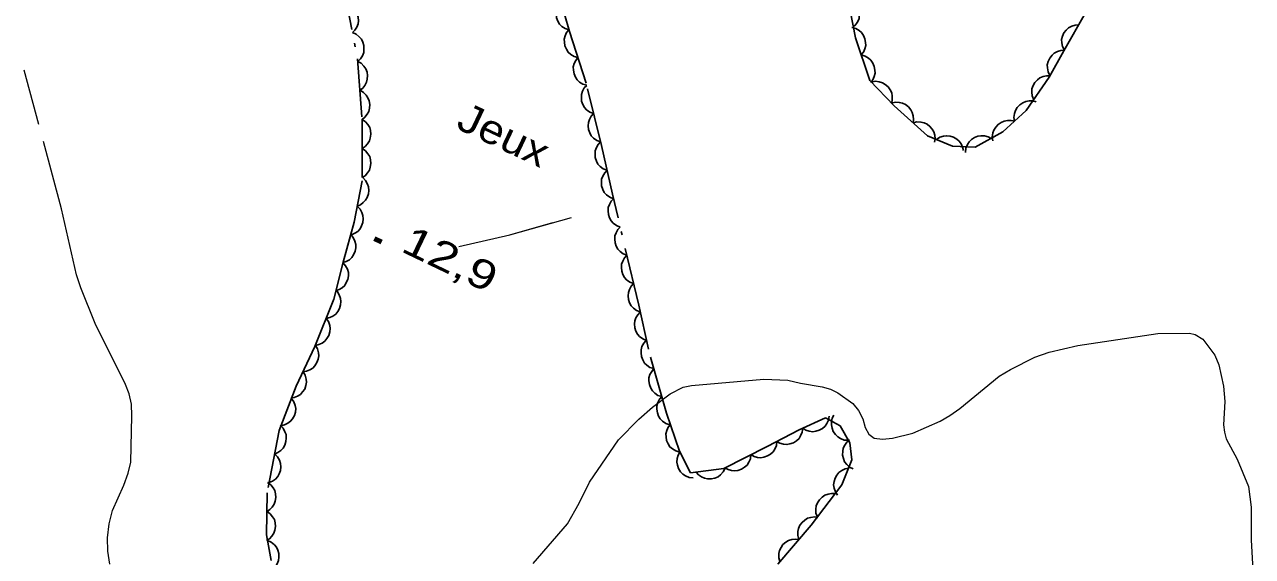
# Model space of a CAD drawing. Extents: x 355726 to 357533, y 5103782 to 5105258.
# Drawn here: x 356168.1 to 356231.3, y 5104933 to 5104960.4 of the extents above; entities that cross this region are included whole.
import ezdxf

# ---------------------------------------------------------------- set-up
doc = ezdxf.new("R2010")
doc.units = 0
doc.header["$LTSCALE"] = 0.6
for name, pattern in [('DOT_DASHED', [7.7, 5, -1.2, 0.3, -1.2]), ('LONG_DASH_SHORT_DASH', [9.9, 6, -1.2, 1.5, -1.2]), ('LONG_DASHED', [7.5, 6, -1.5])]:
    doc.linetypes.add(name, pattern=pattern)
for name, color, linetype, lineweight in [('2', 7, 'LONG_DASHED', 13), ('3', 7, 'Continuous', 140), ('37', 7, 'Continuous', 13), ('44', 7, 'Continuous', 25), ('56', 7, 'LONG_DASH_SHORT_DASH', 25)]:
    doc.layers.add(name, color=color, linetype=linetype, lineweight=lineweight)

msp = doc.modelspace()

# ---------------------------------------------------------------- linework, layer by layer
at = {"layer": '2'}
msp.add_lwpolyline([(356172.48, 5104932.59), (356172.38, 5104933.26), (356172.36, 5104933.96), (356172.46, 5104934.67), (356172.63, 5104935.37), (356173.21, 5104936.67), (356173.43, 5104937.29), (356173.56, 5104937.86), (356173.62, 5104940.24), (356173.6, 5104940.84), (356173.49, 5104941.38), (356173.3, 5104941.86), (356171.73, 5104944.99), (356170.99, 5104946.84), (356170.77, 5104947.5), (356170, 5104950.9), (356168.08, 5104958.04)], dxfattribs=at)
at = {"layer": '2', "linetype": 'Continuous'}
for points in [[(356211.39, 5104939.63), (356211.57, 5104939.29), (356211.85, 5104939.09), (356212.28, 5104939.03), (356212.79, 5104939.08), (356213.84, 5104939.34), (356215.24, 5104939.97), (356215.75, 5104940.25), (356216.26, 5104940.61), (356218.29, 5104942.28), (356218.86, 5104942.62), (356220.12, 5104943.26), (356220.86, 5104943.51), (356222.33, 5104943.86), (356226.45, 5104944.48), (356228.09, 5104944.5), (356228.38, 5104944.43), (356228.77, 5104944.19), (356229.39, 5104943.36), (356229.59, 5104942.86), (356229.84, 5104941.76), (356229.9, 5104940.98), (356229.84, 5104939.78), (356229.88, 5104939.4), (356229.98, 5104939.05), (356230.54, 5104938.01), (356231.12, 5104936.59), (356231.26, 5104935.53), (356231.26, 5104933.83), (356231.36, 5104931.99)], [(356194.29, 5104932.63), (356196.06, 5104934.67), (356196.66, 5104935.74), (356197.18, 5104936.83), (356198.68, 5104939.01), (356199.72, 5104940.07), (356200.43, 5104940.68), (356201.34, 5104941.38), (356202.01, 5104941.71), (356202.44, 5104941.8), (356206.16, 5104942.13), (356207.4, 5104942.08), (356208.06, 5104941.92), (356209.17, 5104941.74), (356209.59, 5104941.62), (356209.98, 5104941.43), (356210.74, 5104940.88), (356211.04, 5104940.51), (356211.26, 5104940.09), (356211.39, 5104939.63)]]:
    msp.add_lwpolyline(points, dxfattribs=at)
at = {"layer": '3'}
msp.add_line((356186.12, 5104949.38), (356186.48, 5104949.21), dxfattribs=at)
at = {"layer": '37'}
for points in [[(356190.46, 5104948.96), (356193.08, 5104949.57), (356196.26, 5104950.46)], [(356190.46, 5104948.96), (356193.08, 5104949.57), (356195.3, 5104950.19)]]:
    msp.add_lwpolyline(points, dxfattribs=at)
at = {"layer": '44', "linetype": 'DOT_DASHED'}
for points in [[(356167.44, 5104974.82), (356170.24, 5104975.22), (356173.12, 5104975.39), (356175.45, 5104974.66), (356179.58, 5104971.13), (356181.75, 5104967.93), (356183.7, 5104965.05), (356184.38, 5104963.08), (356185.24, 5104958.63), (356185.48, 5104955.52), (356185.48, 5104952.35), (356185.06, 5104950.21), (356184.5, 5104948.15), (356184.02, 5104946.24), (356183.05, 5104943.81), (356182.09, 5104941.77), (356181.21, 5104939.49), (356180.59, 5104936.27), (356180.56, 5104934.11), (356180.8, 5104932.78)], [(356206.33, 5104938.66), (356204.1, 5104937.53), (356202.39, 5104937.3), (356201.82, 5104938.41), (356201.15, 5104940.38), (356200.22, 5104943.67), (356199.72, 5104945.94), (356198.37, 5104951.65), (356197.8, 5104954.16), (356197.02, 5104957.37), (356196.15, 5104960.04), (356195.36, 5104962.86)], [(356210.33, 5104962.61), (356210.88, 5104959.71), (356211.63, 5104957.51), (356212.88, 5104956.21), (356214.59, 5104954.66), (356215.88, 5104954.13), (356217.04, 5104954.08), (356218.47, 5104954.86), (356219.68, 5104955.96), (356220.85, 5104957.69), (356221.62, 5104959.04), (356222.72, 5104961)], [(356206.88, 5104932.6), (356208.6, 5104934.61), (356210.18, 5104936.69), (356210.7, 5104937.98), (356210.59, 5104938.84), (356210.09, 5104939.72), (356209.34, 5104940.14), (356207.99, 5104939.51), (356206.33, 5104938.66)]]:
    msp.add_lwpolyline(points, dxfattribs=at)
at = {"layer": '44'}
for points in [[(356184.69, 5104961.45), (356184.89, 5104961.37), (356185.04, 5104961.24), (356185.15, 5104961.12), (356185.23, 5104960.96), (356185.28, 5104960.78), (356185.29, 5104960.59), (356185.27, 5104960.43), (356185.2, 5104960.26), (356185.11, 5104960.11), (356184.98, 5104959.98)], [(356196.13, 5104960.12), (356195.93, 5104960.19), (356195.76, 5104960.3), (356195.64, 5104960.42), (356195.55, 5104960.57), (356195.49, 5104960.74), (356195.47, 5104960.93), (356195.47, 5104961.09), (356195.52, 5104961.26), (356195.61, 5104961.43), (356195.72, 5104961.56)], [(356210.49, 5104961.74), (356210.69, 5104961.66), (356210.84, 5104961.53), (356210.95, 5104961.4), (356211.03, 5104961.24), (356211.08, 5104961.07), (356211.08, 5104960.88), (356211.07, 5104960.71), (356211, 5104960.55), (356210.9, 5104960.39), (356210.77, 5104960.27)], [(356196.59, 5104958.69), (356196.39, 5104958.75), (356196.22, 5104958.86), (356196.09, 5104958.97), (356196, 5104959.12), (356195.92, 5104959.29), (356195.9, 5104959.48), (356195.89, 5104959.64), (356195.94, 5104959.81), (356196.01, 5104959.98), (356196.12, 5104960.12)], [(356210.7, 5104960.25), (356210.9, 5104960.19), (356211.07, 5104960.08), (356211.2, 5104959.98), (356211.3, 5104959.83), (356211.37, 5104959.66), (356211.4, 5104959.47), (356211.41, 5104959.31), (356211.37, 5104959.14), (356211.29, 5104958.97), (356211.18, 5104958.83)], [(356221.64, 5104959.07), (356221.54, 5104959.26), (356221.51, 5104959.46), (356221.5, 5104959.62), (356221.55, 5104959.79), (356221.62, 5104959.96), (356221.74, 5104960.11), (356221.86, 5104960.23), (356222.02, 5104960.31), (356222.19, 5104960.36), (356222.37, 5104960.38)], [(356184.98, 5104959.98), (356185.17, 5104959.9), (356185.33, 5104959.76), (356185.44, 5104959.64), (356185.51, 5104959.48), (356185.57, 5104959.31), (356185.57, 5104959.12), (356185.56, 5104958.95), (356185.49, 5104958.79), (356185.39, 5104958.63), (356185.26, 5104958.5)], [(356211.18, 5104958.83), (356211.38, 5104958.77), (356211.55, 5104958.66), (356211.68, 5104958.56), (356211.78, 5104958.41), (356211.85, 5104958.24), (356211.88, 5104958.05), (356211.89, 5104957.89), (356211.85, 5104957.72), (356211.77, 5104957.55), (356211.67, 5104957.41)], [(356220.89, 5104957.77), (356220.8, 5104957.96), (356220.77, 5104958.16), (356220.76, 5104958.32), (356220.81, 5104958.49), (356220.89, 5104958.66), (356221.01, 5104958.81), (356221.12, 5104958.92), (356221.28, 5104959), (356221.46, 5104959.06), (356221.64, 5104959.07)], [(356185.25, 5104958.5), (356185.43, 5104958.4), (356185.57, 5104958.25), (356185.67, 5104958.12), (356185.73, 5104957.95), (356185.76, 5104957.77), (356185.74, 5104957.58), (356185.71, 5104957.42), (356185.62, 5104957.26), (356185.51, 5104957.12), (356185.37, 5104957.01)], [(356197.05, 5104957.27), (356196.85, 5104957.32), (356196.68, 5104957.43), (356196.56, 5104957.54), (356196.46, 5104957.69), (356196.39, 5104957.86), (356196.36, 5104958.05), (356196.35, 5104958.21), (356196.4, 5104958.38), (356196.48, 5104958.55), (356196.59, 5104958.69)], [(356220.06, 5104956.52), (356219.98, 5104956.72), (356219.96, 5104956.92), (356219.97, 5104957.08), (356220.03, 5104957.25), (356220.12, 5104957.41), (356220.25, 5104957.55), (356220.38, 5104957.65), (356220.54, 5104957.72), (356220.72, 5104957.76), (356220.9, 5104957.76)], [(356185.37, 5104957.01), (356185.55, 5104956.9), (356185.69, 5104956.76), (356185.78, 5104956.62), (356185.84, 5104956.46), (356185.87, 5104956.27), (356185.85, 5104956.08), (356185.82, 5104955.92), (356185.74, 5104955.77), (356185.62, 5104955.62), (356185.48, 5104955.51)], [(356197.4, 5104955.81), (356197.2, 5104955.88), (356197.04, 5104956), (356196.93, 5104956.12), (356196.84, 5104956.27), (356196.78, 5104956.45), (356196.77, 5104956.64), (356196.77, 5104956.8), (356196.83, 5104956.97), (356196.92, 5104957.13), (356197.05, 5104957.26)], [(356211.71, 5104957.43), (356211.91, 5104957.47), (356212.11, 5104957.44), (356212.27, 5104957.4), (356212.42, 5104957.31), (356212.56, 5104957.19), (356212.67, 5104957.03), (356212.75, 5104956.88), (356212.78, 5104956.71), (356212.78, 5104956.53), (356212.75, 5104956.35)], [(356212.74, 5104956.34), (356212.94, 5104956.39), (356213.14, 5104956.38), (356213.3, 5104956.35), (356213.46, 5104956.27), (356213.61, 5104956.16), (356213.73, 5104956), (356213.81, 5104955.87), (356213.86, 5104955.7), (356213.87, 5104955.51), (356213.85, 5104955.33)], [(356219.07, 5104955.41), (356219.04, 5104955.61), (356219.07, 5104955.81), (356219.12, 5104955.97), (356219.21, 5104956.12), (356219.34, 5104956.26), (356219.5, 5104956.36), (356219.65, 5104956.43), (356219.82, 5104956.46), (356220.01, 5104956.46), (356220.18, 5104956.42)], [(356197.75, 5104954.35), (356197.56, 5104954.42), (356197.4, 5104954.55), (356197.28, 5104954.66), (356197.2, 5104954.82), (356197.14, 5104954.99), (356197.12, 5104955.18), (356197.13, 5104955.35), (356197.19, 5104955.51), (356197.28, 5104955.67), (356197.4, 5104955.81)], [(356185.48, 5104955.51), (356185.65, 5104955.39), (356185.78, 5104955.24), (356185.87, 5104955.1), (356185.91, 5104954.93), (356185.93, 5104954.74), (356185.9, 5104954.55), (356185.85, 5104954.4), (356185.76, 5104954.25), (356185.63, 5104954.11), (356185.48, 5104954.01)], [(356213.85, 5104955.33), (356214.05, 5104955.38), (356214.25, 5104955.37), (356214.42, 5104955.34), (356214.57, 5104955.26), (356214.72, 5104955.15), (356214.84, 5104955), (356214.92, 5104954.86), (356214.97, 5104954.69), (356214.98, 5104954.5), (356214.96, 5104954.33)], [(356217.96, 5104954.4), (356217.93, 5104954.6), (356217.96, 5104954.81), (356218.01, 5104954.96), (356218.11, 5104955.11), (356218.23, 5104955.25), (356218.39, 5104955.35), (356218.54, 5104955.42), (356218.71, 5104955.45), (356218.9, 5104955.45), (356219.07, 5104955.41)], [(356215.05, 5104954.47), (356215.22, 5104954.59), (356215.42, 5104954.64), (356215.58, 5104954.67), (356215.76, 5104954.65), (356215.93, 5104954.59), (356216.1, 5104954.49), (356216.22, 5104954.39), (356216.32, 5104954.25), (356216.4, 5104954.08), (356216.44, 5104953.9)], [(356216.55, 5104953.81), (356216.57, 5104954.02), (356216.65, 5104954.21), (356216.73, 5104954.35), (356216.86, 5104954.47), (356217.01, 5104954.57), (356217.19, 5104954.64), (356217.35, 5104954.67), (356217.53, 5104954.66), (356217.71, 5104954.61), (356217.87, 5104954.53)], [(356185.48, 5104954.01), (356185.65, 5104953.89), (356185.78, 5104953.74), (356185.87, 5104953.6), (356185.91, 5104953.43), (356185.93, 5104953.24), (356185.9, 5104953.05), (356185.85, 5104952.9), (356185.76, 5104952.75), (356185.63, 5104952.61), (356185.48, 5104952.51)], [(356198.09, 5104952.89), (356197.89, 5104952.96), (356197.73, 5104953.09), (356197.62, 5104953.21), (356197.54, 5104953.36), (356197.48, 5104953.54), (356197.47, 5104953.73), (356197.48, 5104953.89), (356197.54, 5104954.06), (356197.63, 5104954.22), (356197.76, 5104954.35)], [(356185.51, 5104952.51), (356185.66, 5104952.36), (356185.75, 5104952.18), (356185.81, 5104952.03), (356185.82, 5104951.85), (356185.8, 5104951.67), (356185.73, 5104951.49), (356185.66, 5104951.34), (356185.54, 5104951.22), (356185.39, 5104951.11), (356185.22, 5104951.04)], [(356198.42, 5104951.42), (356198.23, 5104951.5), (356198.07, 5104951.63), (356197.95, 5104951.74), (356197.87, 5104951.9), (356197.81, 5104952.08), (356197.8, 5104952.27), (356197.81, 5104952.43), (356197.87, 5104952.59), (356197.97, 5104952.76), (356198.09, 5104952.89)], [(356198.77, 5104949.96), (356198.57, 5104950.04), (356198.41, 5104950.16), (356198.3, 5104950.28), (356198.21, 5104950.44), (356198.16, 5104950.61), (356198.14, 5104950.8), (356198.15, 5104950.97), (356198.21, 5104951.13), (356198.3, 5104951.29), (356198.42, 5104951.42)], [(356185.22, 5104951.04), (356185.37, 5104950.89), (356185.46, 5104950.71), (356185.52, 5104950.55), (356185.53, 5104950.38), (356185.51, 5104950.2), (356185.45, 5104950.02), (356185.37, 5104949.87), (356185.25, 5104949.74), (356185.1, 5104949.64), (356184.93, 5104949.57)], [(356199.11, 5104948.51), (356198.92, 5104948.58), (356198.76, 5104948.7), (356198.64, 5104948.82), (356198.56, 5104948.98), (356198.5, 5104949.15), (356198.49, 5104949.34), (356198.49, 5104949.51), (356198.56, 5104949.67), (356198.65, 5104949.83), (356198.77, 5104949.96)], [(356184.89, 5104949.58), (356185.02, 5104949.42), (356185.11, 5104949.23), (356185.15, 5104949.07), (356185.15, 5104948.9), (356185.12, 5104948.72), (356185.04, 5104948.54), (356184.95, 5104948.4), (356184.82, 5104948.28), (356184.66, 5104948.19), (356184.49, 5104948.13)], [(356184.49, 5104948.13), (356184.63, 5104947.97), (356184.72, 5104947.79), (356184.77, 5104947.63), (356184.77, 5104947.45), (356184.74, 5104947.27), (356184.66, 5104947.1), (356184.58, 5104946.96), (356184.45, 5104946.84), (356184.3, 5104946.74), (356184.13, 5104946.67)], [(356199.46, 5104947.05), (356199.26, 5104947.12), (356199.1, 5104947.24), (356198.99, 5104947.36), (356198.9, 5104947.52), (356198.85, 5104947.69), (356198.83, 5104947.88), (356198.84, 5104948.05), (356198.9, 5104948.21), (356198.99, 5104948.37), (356199.11, 5104948.51)], [(356199.8, 5104945.59), (356199.61, 5104945.66), (356199.45, 5104945.78), (356199.33, 5104945.9), (356199.25, 5104946.06), (356199.19, 5104946.23), (356199.18, 5104946.42), (356199.19, 5104946.59), (356199.25, 5104946.75), (356199.34, 5104946.91), (356199.46, 5104947.05)], [(356184.19, 5104946.66), (356184.3, 5104946.48), (356184.36, 5104946.29), (356184.39, 5104946.13), (356184.37, 5104945.95), (356184.32, 5104945.77), (356184.22, 5104945.61), (356184.12, 5104945.48), (356183.97, 5104945.38), (356183.81, 5104945.3), (356183.63, 5104945.26)], [(356200.12, 5104944.12), (356199.93, 5104944.2), (356199.77, 5104944.32), (356199.65, 5104944.44), (356199.57, 5104944.6), (356199.52, 5104944.78), (356199.51, 5104944.97), (356199.52, 5104945.13), (356199.58, 5104945.29), (356199.67, 5104945.45), (356199.8, 5104945.58)], [(356183.63, 5104945.26), (356183.75, 5104945.09), (356183.81, 5104944.89), (356183.83, 5104944.73), (356183.81, 5104944.56), (356183.76, 5104944.38), (356183.66, 5104944.22), (356183.56, 5104944.09), (356183.42, 5104943.99), (356183.25, 5104943.91), (356183.07, 5104943.87)], [(356183.08, 5104943.87), (356183.18, 5104943.69), (356183.23, 5104943.49), (356183.25, 5104943.33), (356183.22, 5104943.15), (356183.15, 5104942.98), (356183.05, 5104942.82), (356182.94, 5104942.7), (356182.79, 5104942.61), (356182.62, 5104942.54), (356182.44, 5104942.51)], [(356200.5, 5104942.67), (356200.3, 5104942.73), (356200.14, 5104942.85), (356200.02, 5104942.96), (356199.93, 5104943.12), (356199.86, 5104943.29), (356199.84, 5104943.48), (356199.84, 5104943.64), (356199.89, 5104943.81), (356199.98, 5104943.98), (356200.09, 5104944.11)], [(356182.44, 5104942.51), (356182.54, 5104942.33), (356182.59, 5104942.13), (356182.61, 5104941.97), (356182.58, 5104941.8), (356182.52, 5104941.62), (356182.41, 5104941.47), (356182.3, 5104941.34), (356182.15, 5104941.25), (356181.98, 5104941.18), (356181.8, 5104941.15)], [(356200.91, 5104941.23), (356200.71, 5104941.29), (356200.55, 5104941.41), (356200.43, 5104941.52), (356200.34, 5104941.67), (356200.27, 5104941.85), (356200.25, 5104942.04), (356200.25, 5104942.2), (356200.3, 5104942.37), (356200.39, 5104942.53), (356200.5, 5104942.67)], [(356181.84, 5104941.13), (356181.96, 5104940.96), (356182.03, 5104940.77), (356182.06, 5104940.61), (356182.04, 5104940.43), (356181.99, 5104940.25), (356181.89, 5104940.09), (356181.79, 5104939.96), (356181.65, 5104939.86), (356181.48, 5104939.77), (356181.3, 5104939.73)], [(356201.32, 5104939.78), (356201.12, 5104939.85), (356200.95, 5104939.97), (356200.83, 5104940.08), (356200.74, 5104940.23), (356200.68, 5104940.4), (356200.66, 5104940.59), (356200.66, 5104940.76), (356200.71, 5104940.92), (356200.79, 5104941.09), (356200.91, 5104941.23)], [(356209.53, 5104940.23), (356209.5, 5104940.02), (356209.41, 5104939.84), (356209.32, 5104939.7), (356209.18, 5104939.59), (356209.02, 5104939.5), (356208.84, 5104939.45), (356208.68, 5104939.42), (356208.5, 5104939.45), (356208.33, 5104939.5), (356208.17, 5104939.6)], [(356210.51, 5104938.98), (356210.3, 5104938.99), (356210.11, 5104939.07), (356209.97, 5104939.15), (356209.85, 5104939.27), (356209.74, 5104939.43), (356209.68, 5104939.61), (356209.64, 5104939.77), (356209.65, 5104939.94), (356209.69, 5104940.12), (356209.77, 5104940.28)], [(356181.26, 5104939.75), (356181.41, 5104939.6), (356181.5, 5104939.42), (356181.56, 5104939.27), (356181.57, 5104939.09), (356181.55, 5104938.91), (356181.49, 5104938.73), (356181.41, 5104938.58), (356181.29, 5104938.45), (356181.14, 5104938.35), (356180.98, 5104938.27)], [(356201.83, 5104938.37), (356201.63, 5104938.43), (356201.46, 5104938.54), (356201.33, 5104938.64), (356201.24, 5104938.79), (356201.16, 5104938.96), (356201.13, 5104939.15), (356201.12, 5104939.31), (356201.17, 5104939.48), (356201.24, 5104939.65), (356201.35, 5104939.79)], [(356208.17, 5104939.6), (356208.14, 5104939.39), (356208.06, 5104939.21), (356207.98, 5104939.07), (356207.85, 5104938.95), (356207.69, 5104938.85), (356207.51, 5104938.79), (356207.35, 5104938.76), (356207.17, 5104938.78), (356206.99, 5104938.83), (356206.83, 5104938.92)], [(356206.84, 5104938.92), (356206.81, 5104938.71), (356206.73, 5104938.52), (356206.64, 5104938.38), (356206.51, 5104938.27), (356206.35, 5104938.17), (356206.17, 5104938.11), (356206.01, 5104938.08), (356205.83, 5104938.1), (356205.66, 5104938.15), (356205.5, 5104938.24)], [(356210.76, 5104937.51), (356210.57, 5104937.6), (356210.43, 5104937.74), (356210.32, 5104937.87), (356210.26, 5104938.04), (356210.22, 5104938.22), (356210.23, 5104938.41), (356210.25, 5104938.57), (356210.33, 5104938.73), (356210.43, 5104938.88), (356210.57, 5104939)], [(356180.98, 5104938.27), (356181.12, 5104938.13), (356181.22, 5104937.95), (356181.28, 5104937.79), (356181.29, 5104937.62), (356181.27, 5104937.43), (356181.2, 5104937.25), (356181.13, 5104937.11), (356181.01, 5104936.98), (356180.86, 5104936.87), (356180.69, 5104936.8)], [(356202.52, 5104937.04), (356202.32, 5104937.07), (356202.13, 5104937.15), (356201.99, 5104937.23), (356201.87, 5104937.36), (356201.77, 5104937.52), (356201.72, 5104937.7), (356201.68, 5104937.86), (356201.7, 5104938.04), (356201.75, 5104938.22), (356201.84, 5104938.37)], [(356205.5, 5104938.24), (356205.47, 5104938.03), (356205.39, 5104937.85), (356205.3, 5104937.7), (356205.17, 5104937.59), (356205.01, 5104937.49), (356204.83, 5104937.43), (356204.67, 5104937.4), (356204.5, 5104937.42), (356204.32, 5104937.47), (356204.16, 5104937.56)], [(356204.17, 5104937.54), (356204.07, 5104937.35), (356203.93, 5104937.2), (356203.81, 5104937.1), (356203.64, 5104937.03), (356203.46, 5104936.99), (356203.27, 5104937), (356203.11, 5104937.02), (356202.95, 5104937.1), (356202.8, 5104937.2), (356202.68, 5104937.34)], [(356209.96, 5104936.15), (356209.85, 5104936.32), (356209.79, 5104936.52), (356209.76, 5104936.68), (356209.78, 5104936.85), (356209.83, 5104937.03), (356209.93, 5104937.19), (356210.03, 5104937.32), (356210.18, 5104937.42), (356210.35, 5104937.5), (356210.52, 5104937.54)], [(356180.6, 5104936.81), (356180.77, 5104936.69), (356180.89, 5104936.53), (356180.98, 5104936.39), (356181.02, 5104936.22), (356181.03, 5104936.03), (356181, 5104935.85), (356180.95, 5104935.69), (356180.85, 5104935.54), (356180.73, 5104935.41), (356180.58, 5104935.31)], [(356208.92, 5104935.03), (356208.85, 5104935.23), (356208.85, 5104935.43), (356208.86, 5104935.6), (356208.93, 5104935.76), (356209.03, 5104935.92), (356209.17, 5104936.05), (356209.3, 5104936.15), (356209.47, 5104936.2), (356209.65, 5104936.24), (356209.83, 5104936.23)], [(356180.58, 5104935.31), (356180.75, 5104935.19), (356180.87, 5104935.03), (356180.96, 5104934.89), (356181, 5104934.72), (356181.01, 5104934.53), (356180.98, 5104934.35), (356180.93, 5104934.19), (356180.83, 5104934.04), (356180.71, 5104933.91), (356180.56, 5104933.81)], [(356207.97, 5104933.87), (356207.91, 5104934.07), (356207.92, 5104934.28), (356207.95, 5104934.44), (356208.02, 5104934.6), (356208.13, 5104934.75), (356208.28, 5104934.87), (356208.41, 5104934.96), (356208.58, 5104935.01), (356208.77, 5104935.03), (356208.94, 5104935.01)], [(356180.61, 5104933.82), (356180.8, 5104933.73), (356180.96, 5104933.6), (356181.07, 5104933.48), (356181.14, 5104933.32), (356181.19, 5104933.14), (356181.19, 5104932.95), (356181.18, 5104932.78), (356181.11, 5104932.62), (356181.01, 5104932.47), (356180.88, 5104932.34)], [(356206.99, 5104932.73), (356206.94, 5104932.93), (356206.94, 5104933.14), (356206.97, 5104933.3), (356207.05, 5104933.46), (356207.15, 5104933.61), (356207.3, 5104933.73), (356207.44, 5104933.82), (356207.61, 5104933.87), (356207.79, 5104933.89), (356207.97, 5104933.87)]]:
    msp.add_lwpolyline(points, dxfattribs=at)

# ---------------------------------------------------------------- texts
at = {"layer": '3', "width": 1.3}
msp.add_text('12,9   ', height=1.5, rotation=334.423, dxfattribs=at).set_placement((356187.41, 5104948.74))
at = {"layer": '56', "width": 1.15}
msp.add_text('Jeux', height=1.5, rotation=334.72, dxfattribs=at).set_placement((356190.25, 5104955.08))

doc.saveas('drawing.dxf')
